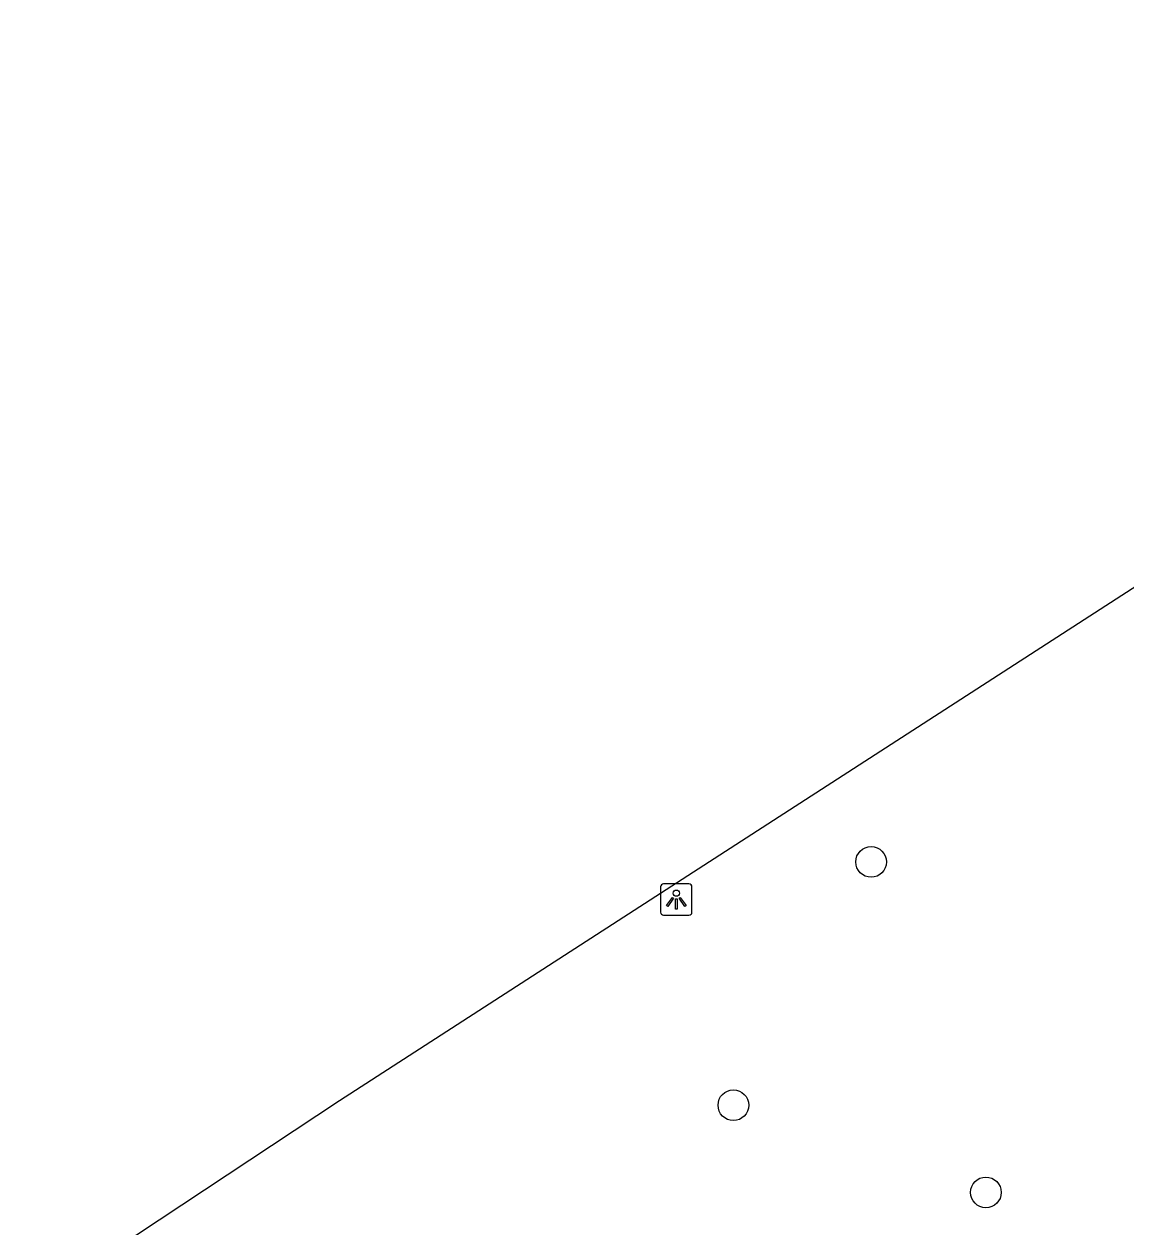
# Model space of a CAD drawing. Extents: x 157793 to 159380, y 380882 to 382313.
# Drawn here: x 158542.64 to 158577.73, y 381804.46 to 381842.78 of the extents above; entities that cross this region are included whole.
import ezdxf

# ---------------------------------------------------------------- set-up
doc = ezdxf.new("R2010")
doc.units = 0
for name, color, linetype in [('IMGEO_Boom', 7, 'Continuous'), ('IMGEO_Fietspad_gesloten', 7, 'Continuous'), ('IMGEO_Lichtpunt', 7, 'Continuous')]:
    doc.layers.add(name, color=color, linetype=linetype)

msp = doc.modelspace()

# ---------------------------------------------------------------- linework, layer by layer
at = {"layer": 'IMGEO_Boom'}
for centre in [(158569.619, 381816.087), (158565.233, 381808.338), (158573.274, 381805.56)]:
    msp.add_circle(centre, 0.489, dxfattribs=at)
at = {"layer": 'IMGEO_Fietspad_gesloten'}
msp.add_lwpolyline([(158542.643, 381801.844), (158552.687, 381808.486), (158580.152, 381826.227), (158607.271, 381842.776)], dxfattribs=at)
at = {"layer": 'IMGEO_Lichtpunt'}
for p, q in [((158562.916, 381815.293), (158562.916, 381814.486)), ((158562.916, 381815.293), (158562.916, 381814.486)), ((158563.818, 381815.388), (158563.01, 381815.388)), ((158563.818, 381815.388), (158563.01, 381815.388)), ((158563.912, 381814.486), (158563.912, 381815.293)), ((158563.912, 381814.486), (158563.912, 381815.293)), ((158563.01, 381814.392), (158563.818, 381814.392)), ((158563.01, 381814.392), (158563.818, 381814.392))]:
    msp.add_line(p, q, dxfattribs=at)
for points in [[(158563.29, 381814.957), (158563.329, 381814.929), (158563.141, 381814.667), (158563.103, 381814.694), (158563.29, 381814.957)], [(158563.392, 381814.909), (158563.439, 381814.909), (158563.439, 381814.587), (158563.392, 381814.587), (158563.392, 381814.909)], [(158563.502, 381814.929), (158563.54, 381814.956), (158563.727, 381814.694), (158563.688, 381814.666), (158563.502, 381814.929)]]:
    msp.add_lwpolyline(points, dxfattribs=at)
msp.add_circle((158563.415, 381815.091), 0.0994, dxfattribs=at)
for centre, start, end in [((158563.01, 381815.293), 90, 180), ((158563.01, 381815.293), 90, 180), ((158563.818, 381815.293), 0, 90), ((158563.818, 381815.293), 0, 90), ((158563.01, 381814.486), 180, 270), ((158563.01, 381814.486), 180, 270), ((158563.818, 381814.486), 270, 0), ((158563.818, 381814.486), 270, 360)]:
    msp.add_arc(centre, 0.0946, start, end, dxfattribs=at)

doc.saveas('drawing.dxf')
